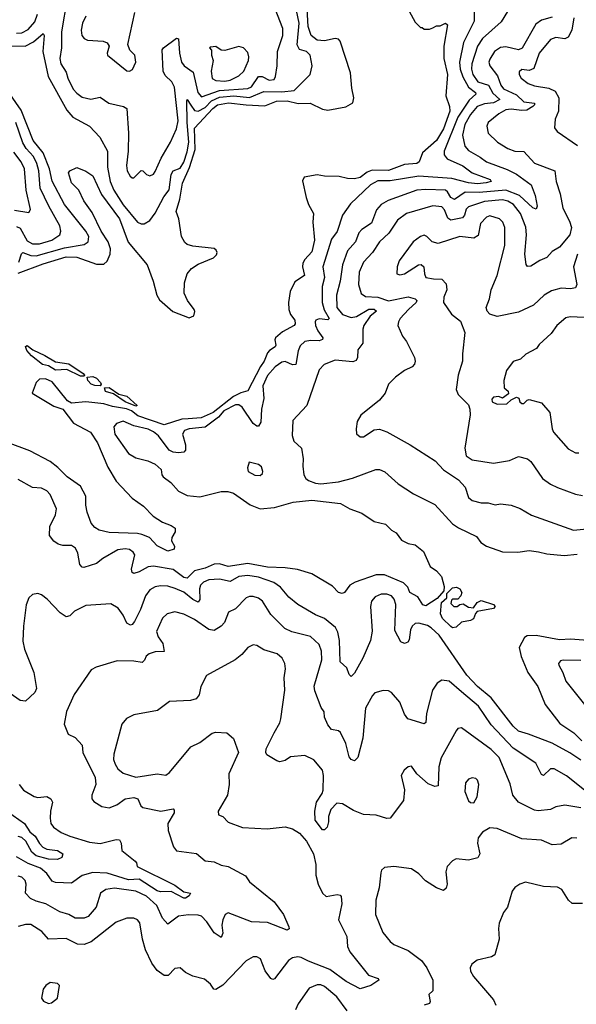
# Model space of a CAD drawing. Extents: x 1678431 to 1860718, y 384618 to 522882.
# Tile 322 of 473: x 1758773 to 1761900, y 501330 to 506864. Entities that reach past the tile are written whole.
import ezdxf

# ---------------------------------------------------------------- set-up
doc = ezdxf.new("R2010")
doc.units = 0

msp = doc.modelspace()

# ---------------------------------------------------------------- linework, layer by layer
at = {"layer": '0CON10XD'}
for points in [[(1759040.4, 506985), (1759008.1, 506795), (1759008.9, 506705), (1758998, 506645), (1759004.1, 506615), (1759035, 506568.6), (1759044.2, 506534.2), (1759074.1, 506474.1), (1759095, 506450), (1759125, 506429.2), (1759172.9, 506417.1), (1759225, 506427.5), (1759274.6, 506394.6), (1759356.7, 506375), (1759374.2, 506365), (1759384, 506225), (1759382.5, 506125), (1759373.2, 506045), (1759376.2, 506015), (1759393.3, 505983.3), (1759405, 505974.2), (1759415, 505975.7), (1759455, 506015.6), (1759465, 506014.4), (1759485, 505994.5), (1759505, 505985.6), (1759525, 505995.6), (1759535, 506010.6), (1759568.4, 506085), (1759620.4, 506175), (1759655, 506250.8), (1759664.3, 506295), (1759643.4, 506485), (1759627.5, 506515), (1759589.6, 506549.6), (1759578.9, 506575), (1759574.5, 506694.5)], [(1761565, 506994), (1761477.6, 506852.4), (1761372.5, 506757.5), (1761345.2, 506714.8), (1761313.3, 506615), (1761311.7, 506585), (1761318.8, 506555), (1761347.3, 506515), (1761406.2, 506496.2), (1761430.6, 506450.6), (1761471.1, 506415), (1761435, 506395.8), (1761385, 506390.7), (1761343.7, 506375), (1761305, 506330.5), (1761274.5, 506275), (1761260, 506215), (1761273, 506153), (1761295, 506129.2), (1761359.3, 506090.7), (1761395.6, 506065), (1761512.4, 506022.4), (1761565, 505995.3), (1761645.8, 505935.8), (1761669.2, 505875), (1761680.5, 505815), (1761675, 505798), (1761655, 505805.5), (1761581.6, 505875), (1761504, 505906), (1761355, 505892.2), (1761275, 505893.7), (1761215, 505852.8), (1761195, 505864.1), (1761176.7, 505896.7), (1761165, 505905.2), (1761055, 505910), (1761005, 505904.8), (1760843.3, 505846.7), (1760803.3, 505825), (1760777.1, 505795), (1760750.4, 505719.6), (1760695.6, 505685), (1760678.5, 505665), (1760659.6, 505615), (1760615.3, 505565), (1760585.8, 505485), (1760573.9, 505395), (1760552.5, 505315), (1760555.7, 505245.7), (1760587.1, 505207.1), (1760635, 505189.2), (1760665, 505195.5), (1760735, 505236.8), (1760765, 505236.7), (1760777.3, 505225), (1760743, 505197), (1760706.4, 505145), (1760700.8, 505125), (1760700.9, 505045), (1760672.2, 505007.8), (1760670.5, 504965), (1760662.7, 504947.3), (1760645, 504940.9), (1760545, 504950), (1760484.6, 504925.4), (1760455.6, 504895), (1760385.4, 504695), (1760308.3, 504611.7), (1760304.1, 504525.9), (1760313.8, 504495), (1760355.7, 504455), (1760366.4, 504396.4), (1760363.6, 504355), (1760369.5, 504305), (1760380, 504285), (1760395, 504273.2), (1760435, 504258.2), (1760464.6, 504255.4), (1760564.1, 504265.9), (1760642.4, 504287.6), (1760774.6, 504335.4), (1760795, 504336.2), (1760825, 504322.1), (1760900, 504255), (1760985, 504199.1), (1761105, 504138.2), (1761205, 504029.6), (1761237.6, 504007.6), (1761338.8, 503958.8), (1761364.4, 503925), (1761395, 503904.5), (1761485, 503873.1), (1761571.7, 503871.7), (1761635, 503879.6), (1761687.4, 503872.6), (1761735, 503861.8), (1761832.8, 503852.8), (1761905, 503859.6)], [(1760927.5, 506975), (1760995, 506850), (1761025, 506820), (1761035, 506820), (1761045, 506810), (1761075, 506810), (1761095, 506817.5), (1761115, 506830), (1761135, 506830), (1761165, 506843.8), (1761177.1, 506835), (1761155.4, 506714.6), (1761155.4, 506645), (1761176.9, 506555), (1761167.1, 506435), (1761187.5, 506375), (1761188.8, 506348.8), (1761155, 506250.8), (1761115.6, 506185), (1761035.3, 506115), (1761017.9, 506065), (1761004.2, 506055.8), (1760935, 506049.1), (1760845, 506015.9), (1760752.6, 506017.4), (1760725, 506006.8), (1760685, 505976.7), (1760655, 505968.4), (1760615, 505970.2), (1760567.9, 505982.1), (1760485, 505983.3), (1760445, 505992.5), (1760371.4, 505978.6), (1760361.7, 505958.3), (1760382.7, 505865), (1760395.3, 505825), (1760423.4, 505775), (1760420.3, 505725), (1760429.4, 505625), (1760415, 505558.5), (1760374.8, 505515.2), (1760364.2, 505495), (1760361.1, 505475), (1760372.5, 505425), (1760318.9, 505391.1), (1760293.2, 505336.8), (1760283.2, 505275), (1760284.4, 505234.4), (1760295, 505206.9), (1760318.7, 505175), (1760320.9, 505155), (1760314.6, 505145), (1760250.5, 505109.5), (1760209.7, 505075), (1760206.5, 505065), (1760213.1, 505035), (1760208.4, 505025), (1760176.7, 505005), (1760165, 504990.4), (1760146.5, 504945), (1760125.3, 504914.7), (1760055, 504777.1), (1760015, 504766.8), (1759974.3, 504745.7), (1759860.2, 504655), (1759792.1, 504625), (1759720.5, 504619.5), (1759685, 504619.3), (1759585, 504586.8), (1759436.9, 504636.9), (1759401, 504665), (1759372.6, 504677.4), (1759295, 504689.3), (1759245, 504704.6), (1759145, 504715.9), (1759065, 504707.5), (1759040.9, 504720.9), (1758955, 504828.4), (1758918.8, 504845), (1758885, 504844), (1758866.2, 504825), (1758844, 504764), (1758965, 504690.6), (1759015, 504674.3), (1759075, 504596.7), (1759171.2, 504545), (1759209.5, 504485), (1759269.3, 504349.3), (1759315, 504270.6), (1759405, 504174.4), (1759469.3, 504129.3), (1759522.5, 504072.5), (1759575, 504039.2), (1759625, 504020.8), (1759646.7, 504005), (1759647.5, 503985), (1759627, 503953), (1759626.7, 503935), (1759642.5, 503905), (1759641.7, 503888.3), (1759605, 503875.8), (1759545, 503906.5), (1759502.6, 503952.6), (1759459.7, 503969.7), (1759435, 503975.9), (1759275, 503981.2), (1759220, 503995), (1759195, 504009.4), (1759175, 504033.8), (1759152.7, 504095), (1759144.7, 504135), (1759144.6, 504185), (1759115, 504241.5), (1759039.2, 504295), (1758987.3, 504347.3), (1758945, 504380), (1758831, 504441), (1758705, 504487.6)], [(1758665, 506715.9), (1758804.5, 506715.5), (1758851.3, 506738.7), (1758905.8, 506785.8), (1758910, 506775), (1758902.4, 506685), (1758932.7, 506545), (1759038.4, 506355), (1759071.2, 506315), (1759164.5, 506265), (1759224, 506204), (1759266.2, 506125), (1759266.2, 506035), (1759281, 505955), (1759302.6, 505905), (1759355, 505823.2), (1759435, 505725.7), (1759455, 505716.9), (1759473.2, 505716.8), (1759505, 505734.2), (1759535, 505777.1), (1759582.5, 505867.5), (1759613, 505907), (1759625, 505994), (1759634.7, 506015), (1759675, 506029.8), (1759695, 506062.2), (1759715, 506121.8), (1759724.1, 506175), (1759714.3, 506285), (1759712.8, 506407.2), (1759715, 506415.8), (1759733.9, 506383.9), (1759755, 506353.8), (1759775, 506348.8), (1759815, 506371), (1759851.6, 506408.4), (1759895, 506428.2), (1759976, 506436), (1760065, 506426.6), (1760145, 506459.3), (1760245, 506458.7), (1760314.5, 506465.5), (1760404.3, 506555), (1760416.5, 506605), (1760405.8, 506665), (1760385, 506685.6), (1760345, 506696.7), (1760331.7, 506721.8), (1760343.3, 506845), (1760328.8, 506915)], [(1758755, 506787.2), (1758785, 506790.5), (1758821.6, 506808.4), (1758857.4, 506852.6), (1758874.1, 506895)], [(1758765, 505439.5), (1758905, 505492.1), (1759035, 505530.8), (1759095, 505528.9), (1759205, 505489.3), (1759245, 505490.3), (1759265, 505506.2), (1759282.2, 505545), (1759283.8, 505575), (1759270.2, 505615), (1759231.1, 505675), (1759180.7, 505780.7), (1759133.2, 505845), (1759104.8, 505904.8), (1759065, 505946), (1759047, 506003), (1759055, 506013.3), (1759095, 506032.5), (1759145, 506012), (1759185, 505985.6), (1759231.9, 505881.9), (1759333.5, 505745), (1759383.2, 505613.2), (1759488.9, 505485), (1759523.1, 505395), (1759544.5, 505314.5), (1759558.7, 505288.7), (1759634.3, 505224.3), (1759725, 505188.8), (1759750.8, 505199.2), (1759757.3, 505222.7), (1759754.2, 505235), (1759716, 505286), (1759696.9, 505326.9), (1759698.9, 505385), (1759714.5, 505434.5), (1759738.4, 505465), (1759775, 505490.4), (1759861.6, 505525), (1759878.8, 505541.2), (1759883.2, 505555), (1759877.9, 505567.9), (1759865, 505577), (1759745, 505591.6), (1759715, 505600.6), (1759701.4, 505611.4), (1759681.3, 505645), (1759666.5, 505745), (1759652.2, 505785), (1759672.1, 505855), (1759687.2, 505945), (1759727.9, 506032.1), (1759759.2, 506135), (1759756, 506254), (1759857.6, 506365), (1759885, 506385.6), (1759947, 506397), (1760044.9, 506385.1), (1760150.2, 506379.8), (1760215, 506406.2), (1760275, 506407.9), (1760337.2, 506392.8), (1760405, 506393.7), (1760475, 506361.6), (1760505, 506354.8), (1760605.2, 506374.8), (1760645, 506395.6), (1760651, 506425), (1760639.3, 506479.3), (1760631.9, 506565), (1760572.7, 506742.7), (1760563.4, 506753.4), (1760545, 506758.8), (1760485, 506744.3), (1760445, 506748.5), (1760410.8, 506775), (1760393.1, 506825), (1760388.9, 506925)], [(1759145, 506882.9), (1759126.9, 506845), (1759119.2, 506805), (1759122.9, 506775), (1759135, 506758.1), (1759155, 506748.1), (1759242.9, 506742.9), (1759264.3, 506734.3), (1759275.8, 506715), (1759264, 506675), (1759266.7, 506665), (1759375, 506576), (1759390, 506575), (1759407, 506583), (1759426, 506625), (1759419.2, 506665), (1759391.9, 506691.9), (1759380.8, 506725), (1759420.8, 506905)], [(1761325.8, 506914.2), (1761326, 506855), (1761266.1, 506735), (1761244.5, 506625), (1761248.2, 506585), (1761262.6, 506542.6), (1761295.1, 506485.1), (1761333.5, 506455), (1761335.5, 506445), (1761298.5, 506411.5), (1761234.1, 506315), (1761157.5, 506125), (1761158.2, 506105), (1761175, 506081.4), (1761262, 506042), (1761315, 506003), (1761416.9, 505965), (1761422, 505955), (1761393.5, 505946.5), (1761345, 505941.4), (1761293.9, 505946.1), (1761201.8, 505971.8), (1761015.2, 505984.8), (1760855, 505957.9), (1760785, 505957.4), (1760744.8, 505935.2), (1760630.9, 505829.1), (1760587.3, 505765), (1760556.3, 505673.7), (1760525, 505629.4), (1760475.9, 505475), (1760485.7, 505415), (1760472.7, 505365), (1760472.3, 505275), (1760482.9, 505232.9), (1760510.9, 505185), (1760504, 505176), (1760455, 505182.4), (1760436.9, 505175), (1760432.3, 505165), (1760435.5, 505144.5), (1760447.8, 505115), (1760475.4, 505075), (1760474.5, 505065.5), (1760455, 505059.3), (1760409.2, 505060.9), (1760374.8, 505055.2), (1760349.1, 505030.9), (1760336.8, 505003.2), (1760324.7, 504925.3), (1760305, 504923.7), (1760265, 504941.8), (1760245, 504939.1), (1760207.7, 504912.3), (1760165, 504863.2), (1760138.5, 504805), (1760143.9, 504735), (1760131.6, 504675), (1760127.6, 504602.4), (1760115, 504579.4), (1760105, 504578.5), (1760085, 504593.8), (1760022.5, 504685), (1760005, 504698.1), (1759985, 504698.4), (1759920, 504665), (1759890.1, 504629.9), (1759815, 504572.8), (1759725, 504564.1), (1759699.4, 504555), (1759687.7, 504535), (1759705.3, 504475), (1759705.4, 504444.6), (1759695, 504432.2), (1759665, 504430), (1759635, 504432.5), (1759613.5, 504443.5), (1759552.4, 504525), (1759525, 504547.1), (1759495, 504562.2), (1759415, 504581.1)], [(1759574.5, 506694.5), (1759580.6, 506705), (1759655, 506759.2), (1759665, 506756.2), (1759671, 506675), (1759682.2, 506625), (1759697.8, 506605), (1759748.6, 506568.6), (1759773.7, 506455), (1759795, 506430.6), (1759895, 506466.3), (1760055, 506476.6), (1760075, 506487.2), (1760115.2, 506544.8), (1760135, 506544.7), (1760175, 506523.2), (1760203.2, 506526.8), (1760211.2, 506545), (1760219.2, 506605), (1760222.4, 506685), (1760252.2, 506775), (1760251.4, 506815), (1760208.5, 506925)], [(1761765, 506877.1), (1761705, 506861.9), (1761672.2, 506837.8), (1761595.8, 506704.2), (1761575, 506693.9), (1761505, 506711.2), (1761475, 506707.2), (1761440, 506685), (1761415, 506642.5), (1761409.2, 506625), (1761413.5, 506605), (1761457.7, 506547.7), (1761476.7, 506495), (1761490.8, 506475), (1761565, 506442.2), (1761605, 506402.9), (1761664.4, 506394.4), (1761665.5, 506385), (1761656.6, 506375), (1761621.4, 506355), (1761595, 506353), (1761535, 506361.6), (1761505, 506357), (1761464.5, 506335.5), (1761405.7, 506285), (1761397.1, 506265), (1761405.6, 506225), (1761456.9, 506175), (1761515, 506140.4), (1761555, 506124.6), (1761605, 506123.8), (1761665, 506057.1), (1761780, 506015), (1761786.2, 505955), (1761809.1, 505885), (1761824.5, 505805), (1761861.7, 505731.7), (1761873.3, 505695), (1761863.3, 505655), (1761805, 505584.6), (1761765, 505561.1), (1761733.7, 505526.3), (1761695, 505510.6), (1761645, 505478.1), (1761625.7, 505475.7), (1761618.5, 505488.5), (1761610.3, 505545), (1761621, 505655), (1761617.5, 505697.5), (1761586.6, 505775), (1761546.5, 505825), (1761515, 505844.4), (1761485, 505851.2), (1761385, 505841.9), (1761295, 505811.8), (1761282.1, 505797.9), (1761272.8, 505765), (1761260.1, 505749.9), (1761195, 505737.8), (1761177.7, 505747.7), (1761159.5, 505795), (1761145, 505811.8), (1761095, 505818.2), (1760945.7, 505774.3), (1760895, 505737.1), (1760847, 505663), (1760793.8, 505615), (1760756.1, 505555), (1760705, 505500.6), (1760681.2, 505445), (1760677.5, 505375), (1760691.2, 505325), (1760715, 505308.2), (1760785, 505303.6), (1760845, 505284.3), (1760955, 505305.2), (1760994.3, 505295), (1761003.5, 505285), (1761001.2, 505275), (1760958.2, 505235), (1760911.5, 505185), (1760900.5, 505165), (1760898.1, 505145), (1760924.2, 505085), (1760945.8, 505055), (1760990.5, 504965), (1760995.5, 504945), (1760991.7, 504928.3), (1760977.2, 504912.8), (1760935, 504891.9), (1760884, 504855), (1760844.2, 504815), (1760825.7, 504765), (1760794.2, 504725), (1760689.7, 504640.3), (1760670, 504605), (1760662.9, 504565), (1760666, 504536), (1760685, 504518.8), (1760705, 504519.2), (1760765, 504558.9), (1760795, 504562.5), (1760835, 504548), (1760966.5, 504475), (1761106.9, 504385), (1761155, 504332.9), (1761238.3, 504278.3), (1761275.3, 504235.3), (1761295, 504178.8), (1761315, 504161.4), (1761365, 504148.9), (1761405, 504147.8), (1761445, 504136.9), (1761475, 504141.9), (1761535, 504134.3), (1761585, 504116.9), (1761648, 504078), (1761885, 503994.6), (1762055, 504011.2)], [(1761887.1, 506875), (1761874.4, 506805), (1761854.8, 506765.2), (1761835, 506756.2), (1761785, 506764.1), (1761755, 506751.8), (1761690.6, 506675), (1761661.2, 506588.8), (1761635, 506577.3), (1761595, 506583.3), (1761578.8, 506571.2), (1761580, 506555), (1761591.1, 506535), (1761629.2, 506505), (1761665, 506492.3), (1761745, 506479.4), (1761781.3, 506461.3), (1761801.2, 506425), (1761800.7, 506349.3), (1761780.8, 506305), (1761776.7, 506255), (1761793.3, 506235), (1761906.9, 506156.9)], [(1759925, 506518.2), (1759955, 506523.2), (1760005, 506548.2), (1760031.5, 506575), (1760058.1, 506635), (1760060.8, 506655), (1760055, 506680), (1760030, 506705), (1760005, 506713.8), (1759925, 506691.2), (1759905, 506692.5), (1759875, 506712.5), (1759845, 506710), (1759840, 506705), (1759851.7, 506691.7), (1759851.2, 506665), (1759860.8, 506635), (1759848.2, 506575), (1759854, 506534), (1759875, 506521.8), (1759925, 506518.2)], [(1758768.5, 505501.5), (1758782.6, 505547.4), (1758790, 505555), (1758835, 505537.9), (1758865, 505537), (1759025, 505581.2), (1759135, 505599.4), (1759158.8, 505615), (1759160.8, 505645), (1759145.7, 505675), (1759025.8, 505825), (1758955.8, 505955.8), (1758940.8, 506025), (1758904.8, 506115), (1758848.8, 506185), (1758780.6, 506355), (1758705, 506466.4)], [(1758755, 505700.7), (1758775, 505692.6), (1758815, 505620), (1758845, 505603.3), (1758885, 505603.7), (1758954.4, 505625), (1758997.9, 505655), (1759004.6, 505675.4), (1758998.9, 505705), (1758936.6, 505815), (1758887.5, 505917.5), (1758881, 506015), (1758869.8, 506055), (1758850.2, 506095), (1758809.8, 506139.8), (1758791.6, 506171.6), (1758750.7, 506285)], [(1758745, 505793.7), (1758825, 505780), (1758833.3, 505796.7), (1758810.2, 505905), (1758799.7, 506025), (1758781.2, 506065), (1758739.5, 506119.5)], [(1761907.1, 505545), (1761885.3, 505475), (1761903.8, 505375), (1761895, 505356.7), (1761868.4, 505351.6), (1761815, 505354), (1761759.9, 505340.1), (1761719.4, 505315), (1761660.2, 505259.8), (1761575, 505220.6), (1761455, 505196), (1761415, 505208.8), (1761400, 505225), (1761393.2, 505246.8), (1761411.9, 505295), (1761422.2, 505345), (1761455.5, 505425), (1761499.5, 505595), (1761499.5, 505695), (1761487.8, 505725), (1761468, 505745), (1761415, 505761.8), (1761395, 505753.1), (1761362.7, 505717.3), (1761349.6, 505650.4), (1761325, 505635.3), (1761245, 505644.6), (1761125, 505606.4), (1761091.2, 505615), (1761061.2, 505645), (1761045, 505651.9), (1761025, 505645.5), (1760982.9, 505615), (1760905, 505508.8), (1760894.5, 505475), (1760892, 505435), (1760909.2, 505429.2), (1760935, 505435.6), (1761014.2, 505485), (1761028.2, 505488.2), (1761044.4, 505475), (1761046.9, 505435), (1761055, 505413.8), (1761097.5, 505407.5), (1761145, 505404.4), (1761168.3, 505378.3), (1761171.9, 505345), (1761155.5, 505304.5), (1761154.3, 505275), (1761198.6, 505208.6), (1761248.8, 505168.8), (1761274.2, 505105), (1761260, 504985), (1761261.4, 504945), (1761235.6, 504865), (1761224.3, 504785), (1761236.6, 504756.6), (1761295, 504698.6), (1761302.2, 504675), (1761303.1, 504643.1), (1761274.5, 504455), (1761281.6, 504411.6), (1761315, 504389.8), (1761435, 504370.3), (1761525, 504385.4), (1761575, 504409.1), (1761625.4, 504395.4), (1761645, 504380.8), (1761710, 504285), (1761755, 504252.2), (1761795, 504234.5), (1761895, 504197.8), (1761935, 504190)], [(1761985, 505188.9), (1761865, 505194.4), (1761841.7, 505188.3), (1761790, 505145), (1761759.4, 505100.6), (1761691.3, 505038.7), (1761676.2, 505015), (1761617, 504983), (1761587.5, 504955), (1761545, 504943.3), (1761507.3, 504892.7), (1761492.5, 504835), (1761494, 504795), (1761518, 504775), (1761519.2, 504760.8), (1761485, 504736.7), (1761465, 504745.7), (1761435, 504741.2), (1761425, 504730), (1761428, 504715), (1761455, 504701.9), (1761510, 504705), (1761535, 504727.5), (1761565, 504742.5), (1761576.4, 504736.4), (1761582.5, 504715), (1761595, 504706.7), (1761605, 504706.7), (1761624, 504726), (1761635, 504728.8), (1761705, 504711.1), (1761750.5, 504655), (1761763.9, 504565), (1761772.7, 504545), (1761855, 504450.8), (1761895, 504428.6), (1761915, 504430)], [(1759135, 504860), (1759115, 504860.8), (1759038.2, 504898.2), (1758975, 504894.7), (1758935, 504917.5), (1758901.5, 504925), (1758840.3, 504975), (1758813.9, 505005), (1758805, 505026.7), (1758815, 505031.8), (1758847.9, 505007.9), (1758915, 504977.2), (1758975, 504940.4), (1759049.7, 504929.7), (1759128.9, 504875), (1759137.8, 504865), (1759135, 504860)], [(1759225, 504805.7), (1759195, 504807.1), (1759175, 504815.4), (1759155.3, 504835), (1759152.5, 504855), (1759185, 504857.6), (1759205, 504849.7), (1759227.3, 504825), (1759230.9, 504815), (1759225, 504805.7)], [(1759425, 504692.4), (1759366.5, 504715), (1759300.9, 504760.9), (1759255, 504773.8), (1759249.2, 504795), (1759275.6, 504795.6), (1759329.4, 504759.4), (1759375, 504746.8), (1759434, 504695), (1759425, 504692.4)], [(1759415, 504581.1), (1759355, 504607.8), (1759316.7, 504595), (1759302, 504575), (1759308.6, 504535), (1759384.4, 504425), (1759425, 504400.4), (1759493.3, 504385), (1759533.8, 504365), (1759568.8, 504335), (1759572, 504305), (1759578.8, 504295), (1759622.1, 504262.1), (1759665, 504214.5), (1759715, 504190), (1759785, 504182.5), (1759905, 504211.3), (1759941.7, 504211.7), (1759975, 504202.5), (1760067.7, 504137.7), (1760125, 504113.6), (1760205, 504121.6), (1760308.9, 504151.1), (1760415, 504162.5), (1760575, 504143.6), (1760628.5, 504115), (1760695, 504090.8), (1760765, 504044.1), (1760828.4, 504028.4), (1760862, 503995), (1760888.7, 503978.7), (1760918.3, 503938.3), (1760955, 503919.6), (1760995, 503911.4), (1761041.9, 503875), (1761079.5, 503789.5), (1761115.6, 503765.6), (1761142, 503735), (1761157.7, 503677.7), (1761156.2, 503653.8), (1761119.4, 503610.6), (1761055, 503568.5), (1761037.5, 503575), (1761009.1, 503619.1), (1760965.7, 503645), (1760954, 503674), (1760929.2, 503699.2), (1760823.2, 503743.2), (1760775, 503742.9), (1760658.4, 503701.6), (1760628.1, 503685), (1760597.1, 503645), (1760585, 503638.9), (1760563.6, 503643.6), (1760529.9, 503679.9), (1760415, 503748.9), (1760333.3, 503773.3), (1760265, 503783.2), (1760165, 503787.1), (1760055, 503806.7), (1759945, 503791), (1759894.8, 503804.8), (1759865, 503803.4), (1759815, 503781.2), (1759755, 503766.9), (1759715, 503724.4), (1759695, 503729.3), (1759635, 503772.6), (1759525, 503791.8), (1759495, 503788.2), (1759445, 503760.8), (1759415, 503751.5), (1759405, 503757.5), (1759402.1, 503775), (1759419.6, 503855), (1759411.5, 503871.5), (1759389.2, 503885), (1759365, 503889.7), (1759325, 503884), (1759241.1, 503835), (1759205, 503807.1), (1759134.4, 503784.4), (1759125, 503785.7), (1759111.8, 503801.8), (1759100.5, 503865), (1759087.5, 503892.5), (1759065, 503907.5), (1759015, 503907.5), (1758988.8, 503915), (1758965, 503932.5), (1758940, 503965), (1758942.5, 504015), (1758975, 504080), (1758979.5, 504115), (1758944.5, 504194.5), (1758926.4, 504216.4), (1758895, 504231.4), (1758845, 504234.4), (1758765, 504279.4)], [(1760125, 504301.4), (1760137.5, 504312.5), (1760140, 504325), (1760131.3, 504351.3), (1760115, 504362.9), (1760062.5, 504377.5), (1760053.8, 504345), (1760056.7, 504325), (1760095, 504302.9), (1760125, 504301.4)], [(1761925, 502701.4), (1761863.8, 502743.8), (1761765, 502797.5), (1761631.5, 502848.5), (1761576, 502865), (1761545, 502892.2), (1761422.1, 503052.1), (1761345, 503116.6), (1761285, 503179.6), (1761129.2, 503405), (1761085, 503446), (1761065, 503458), (1761015, 503472.1), (1760995, 503470.4), (1760977.9, 503455), (1760968.2, 503435), (1760961.3, 503378.7), (1760954.3, 503365.7), (1760935, 503356.8), (1760915, 503366.6), (1760881.2, 503431.2), (1760885.9, 503575.9), (1760877.4, 503607.4), (1760862.5, 503625), (1760835, 503634.5), (1760803.3, 503635), (1760769.4, 503620.6), (1760749.5, 503595), (1760743.5, 503565), (1760753.9, 503426.1), (1760744.7, 503375.3), (1760700.9, 503275), (1760655, 503190.8), (1760635, 503172.5), (1760625, 503183.3), (1760610.7, 503220.7), (1760574, 503254), (1760570.3, 503375), (1760560.8, 503420.8), (1760547.2, 503447.2), (1760485, 503498.9), (1760435, 503518.5), (1760336.4, 503576.4), (1760285, 503617.5), (1760238.2, 503675), (1760200.5, 503700.5), (1760115, 503731.2), (1760055, 503739.6), (1760005, 503734.8), (1759955, 503706.6), (1759895, 503718.8), (1759835, 503714.7), (1759805, 503702.1), (1759788.9, 503685), (1759783.3, 503665), (1759785.2, 503604.8), (1759775, 503590.7), (1759745, 503604.4), (1759695, 503645.6), (1759647.2, 503667.2), (1759605, 503679.1), (1759565, 503681.8), (1759533.8, 503676.2), (1759505, 503659.1), (1759479.3, 503625), (1759451.9, 503548.1), (1759418.3, 503481.7), (1759405.9, 503464.1), (1759395, 503460.8), (1759375, 503471.9), (1759355, 503516.9), (1759326.7, 503556.7), (1759285, 503580), (1759145, 503571.9), (1759080.4, 503539.6), (1759055, 503512.2), (1759035, 503508.2), (1758999.8, 503529.8), (1758926.9, 503606.9), (1758895, 503631.2), (1758875, 503638.8), (1758845, 503633.8), (1758825, 503613.8), (1758809.4, 503575), (1758794.6, 503455), (1758791.5, 503371.5), (1758800.7, 503325), (1758852.3, 503195), (1758867.1, 503105), (1758858.8, 503081.2), (1758806.1, 503033.9), (1758776.5, 503036.5), (1758635, 503134.6)], [(1761205, 503446.2), (1761195, 503453.8), (1761148.9, 503498.9), (1761136.9, 503525), (1761142.6, 503587.4), (1761173.3, 503615), (1761172, 503638), (1761205, 503670), (1761227.5, 503675), (1761246.7, 503665), (1761256.7, 503645), (1761251.2, 503625), (1761235, 503606.7), (1761205, 503606), (1761199.3, 503600.7), (1761195, 503582.5), (1761212.5, 503565), (1761230, 503565), (1761245, 503577.5), (1761265, 503580), (1761295, 503562.5), (1761321.7, 503558.3), (1761342.4, 503587.6), (1761365, 503599.2), (1761435, 503577.1), (1761444, 503565), (1761435, 503554.2), (1761343, 503537), (1761333, 503527), (1761323, 503497), (1761305, 503487.5), (1761255, 503477.5), (1761225, 503450), (1761205, 503446.2)], [(1761955, 502526), (1761845, 502613.1), (1761775, 502652.7), (1761755, 502653.6), (1761715, 502615.8), (1761705, 502620.8), (1761672.3, 502685), (1761545, 502768.6), (1761421.1, 502901.1), (1761350.7, 503005), (1761254.6, 503085), (1761185, 503146.1), (1761145, 503150.8), (1761117.8, 503135), (1761092.2, 503095), (1761057.7, 502965), (1761055.6, 502914.4), (1761045, 502906), (1760954.4, 502935), (1760935, 502960), (1760908.1, 503028.1), (1760862.8, 503082.8), (1760845, 503090.9), (1760815, 503092.9), (1760769.1, 503080.9), (1760754.6, 503065.4), (1760715.2, 502994.8), (1760701.3, 502825), (1760673.5, 502716.5), (1760655, 502698), (1760636.2, 502705), (1760625, 502721.2), (1760605.4, 502795), (1760575, 502858), (1760565, 502867.5), (1760524.5, 502874.5), (1760505, 502900), (1760485, 502943.3), (1760483, 502973), (1760466.9, 502996.9), (1760431.3, 503091.3), (1760427.7, 503117.7), (1760470.4, 503265), (1760469.3, 503315), (1760455, 503351.9), (1760407.1, 503397.1), (1760302.9, 503422.9), (1760262, 503442), (1760185, 503521.1), (1760136.9, 503595), (1760115, 503612.5), (1760085, 503622.1), (1760065, 503621.8), (1760045, 503613.3), (1759985, 503553.1), (1759945.8, 503534.2), (1759923.3, 503475), (1759905, 503454.5), (1759865, 503430), (1759835, 503436.1), (1759755, 503493.1), (1759695, 503522.5), (1759645, 503535.5), (1759602, 503525), (1759575, 503500.8), (1759542.3, 503425), (1759551.1, 503395), (1759576.7, 503356.7), (1759585, 503312.5), (1759535, 503310), (1759500.9, 503299.1), (1759484.4, 503285.6), (1759475, 503263.3), (1759460.7, 503250.7), (1759415, 503258), (1759320.5, 503259.5), (1759202.5, 503225), (1759175, 503210), (1759078.8, 503071.2), (1759035.8, 502975), (1759023.9, 502903.9), (1759045, 502847.5), (1759085, 502830), (1759125, 502786.2), (1759128.6, 502745), (1759196.5, 502605), (1759201.4, 502565), (1759178, 502505), (1759178.8, 502485), (1759190.3, 502470.3), (1759235, 502441.2), (1759275, 502434), (1759319.8, 502450.2), (1759366.2, 502483.8), (1759415, 502492.6), (1759437.7, 502485), (1759453.6, 502445), (1759465.8, 502435.8), (1759565.3, 502414.7), (1759635, 502428.8), (1759641.7, 502421.7), (1759640.6, 502405), (1759605.6, 502345), (1759606.9, 502306.9), (1759638.1, 502215), (1759655, 502192.5), (1759766.9, 502176.9), (1759815, 502136.9), (1759865, 502130), (1759905, 502111.8), (1759943.8, 502103.8), (1760041.1, 502051.1), (1760065, 502018), (1760202, 501905), (1760255.6, 501835), (1760285.4, 501765), (1760286.8, 501753.2), (1760275, 501746.7), (1760165, 501790), (1760075, 501792.4), (1759945, 501844.5), (1759926.7, 501835), (1759915, 501803.8), (1759909.4, 501775), (1759915, 501730), (1759905, 501704.2), (1759865, 501731.5), (1759825, 501793.2), (1759795, 501824.6), (1759775, 501830.8), (1759722.4, 501832.4)], [(1761965, 503374.4), (1761868.3, 503381.7), (1761805, 503378.4), (1761675, 503401.8), (1761625, 503400.3), (1761609.3, 503390.7), (1761580, 503335), (1761591.3, 503285), (1761627, 503195), (1761683.3, 503115), (1761725.4, 503015), (1761808, 502908), (1761885.8, 502855.8), (1761930.6, 502810.6)], [(1760202.2, 502855), (1760235, 502912), (1760241.1, 502935), (1760263.3, 503095), (1760258.1, 503165), (1760265.6, 503215), (1760262.2, 503245), (1760247.5, 503275), (1760219.2, 503299.3), (1760145, 503321.8), (1760105, 503345.6), (1760085, 503349.5), (1760055.7, 503335), (1760021.4, 503295), (1759984.6, 503265.4), (1759822.4, 503177.6), (1759790, 503115), (1759780.8, 503069.2), (1759764.1, 503045.9), (1759732.3, 503037.7), (1759615, 503031.4), (1759548.3, 502981.7), (1759415, 502956.7), (1759373.3, 502936.7), (1759347.5, 502905), (1759301.5, 502735), (1759300.4, 502705), (1759309.5, 502679.5), (1759325, 502653.1), (1759355, 502628.9), (1759425, 502606.2), (1759545, 502625.6), (1759595, 502618), (1759615, 502632), (1759735, 502776.5), (1759785, 502800.6), (1759855, 502854.3), (1759875, 502858.6), (1759936.7, 502855), (1759974.4, 502824.4), (1760002, 502745), (1759948, 502625), (1759950, 502565), (1759940, 502505), (1759888.6, 502415), (1759890, 502395), (1759915, 502386), (1759945, 502354), (1760025, 502322.5), (1760164.4, 502315.6), (1760265, 502326.5), (1760305, 502315.6), (1760345, 502291.2), (1760385, 502246.2), (1760424.2, 502175), (1760437.5, 502115), (1760437.8, 502055), (1760450.9, 502005), (1760474.1, 501954.1), (1760495, 501936.4), (1760556.7, 501946.7), (1760572.9, 501942.9), (1760579.2, 501935), (1760582.9, 501895), (1760564.5, 501805), (1760611.3, 501711.3), (1760615.6, 501655), (1760627.5, 501625), (1760732.9, 501492.9), (1760786.7, 501475), (1760790, 501465), (1760745.4, 501434.6), (1760685, 501416.2), (1760608, 501458), (1760515.4, 501525), (1760395, 501571.2), (1760355, 501592.7), (1760335, 501596.3), (1760305, 501591.1), (1760283.9, 501576.1), (1760205, 501472.5), (1760195, 501469.2), (1760185, 501474), (1760152.5, 501517.5), (1760125.8, 501585), (1760105, 501597.1), (1760085, 501597.1), (1760046.2, 501573.8), (1759915, 501436.4), (1759875, 501412.2), (1759864.6, 501414.6), (1759845, 501442.9), (1759810.9, 501470.9), (1759745, 501487.5), (1759705, 501508.8), (1759675, 501533.8), (1759645, 501530.6), (1759608.2, 501491.8), (1759585, 501490.8), (1759545, 501519.4), (1759515, 501560), (1759480.9, 501635), (1759462.7, 501695), (1759448, 501788), (1759435, 501804.3), (1759415, 501813.3), (1759375, 501813.1), (1759315, 501791.9), (1759175, 501681.2), (1759135, 501665.4), (1759097.6, 501667.6), (1759035, 501699.6), (1758935.5, 501695.5), (1758898, 501738), (1758835, 501777.8), (1758805, 501778.1), (1758765, 501766.9)], [(1761925, 503261.4), (1761826, 503264), (1761810.8, 503259.2), (1761800, 503245), (1761801.2, 503235), (1761824.3, 503195), (1761841.9, 503145), (1761946.5, 503015)], [(1761925, 502433.8), (1761835, 502449.5), (1761785, 502439.5), (1761754.6, 502425.4), (1761685, 502416.2), (1761665, 502420), (1761575.7, 502465), (1761543.6, 502505), (1761528.8, 502568.8), (1761467.7, 502717.7), (1761422, 502762), (1761255, 502883.3), (1761235, 502880), (1761225, 502866.7), (1761141.9, 502715), (1761127.9, 502665), (1761123.3, 502556.7), (1761105, 502554.5), (1761068.8, 502568.8), (1761005, 502624.3), (1760975, 502668.8), (1760955, 502663.8), (1760933.3, 502645), (1760916.7, 502615), (1760935.6, 502535), (1760929.5, 502475), (1760853.6, 502376.4), (1760835, 502374), (1760775, 502393.3), (1760705, 502395.7), (1760648.7, 502418.7), (1760586.6, 502456.6), (1760555, 502460), (1760522, 502425), (1760508.8, 502385), (1760508.8, 502355), (1760500, 502325), (1760485, 502310), (1760475, 502310), (1760433.8, 502365), (1760430.8, 502415), (1760440, 502465), (1760472.5, 502515), (1760477.5, 502532.5), (1760480, 502615), (1760474.4, 502645), (1760425, 502702.9), (1760375, 502728.5), (1760295, 502720.9), (1760265, 502699.5), (1760235, 502692.9), (1760217.5, 502697.5), (1760162.5, 502732.5), (1760155.8, 502745), (1760158.6, 502765), (1760202.2, 502855)], [(1758770, 502565), (1758795, 502532.9), (1758855, 502497.5), (1758875, 502492.7), (1758925, 502496.7), (1758948.1, 502485), (1758957.1, 502465), (1758945.4, 502415.4), (1758945.3, 502375.3), (1758948.7, 502345), (1758962.5, 502325), (1759006.2, 502295), (1759055, 502274.1), (1759165, 502241), (1759225, 502233.1), (1759315, 502255.4), (1759333.5, 502253.5), (1759342.7, 502235), (1759346.4, 502195), (1759421.2, 502135), (1759430, 502125), (1759433.8, 502105), (1759645, 501999.4), (1759695, 501961.4), (1759732.5, 501955), (1759725, 501938.8), (1759705, 501925.8), (1759695, 501926.7), (1759625, 501962.7), (1759565, 501962.2), (1759545, 501967.7), (1759445, 502033.2), (1759385, 502029.1), (1759265, 502067), (1759185, 502069.8), (1759125, 502052.7)], [(1761325, 502461.2), (1761344.1, 502495.9), (1761352.5, 502565), (1761345, 502588.8), (1761335, 502598), (1761315, 502602.5), (1761294.5, 502595.5), (1761277.5, 502575), (1761273.3, 502525), (1761295, 502473.3), (1761305, 502463.3), (1761325, 502461.2)], [(1758672.5, 502435), (1758800, 502345), (1758829.5, 502299.5), (1758860, 502275), (1758883.7, 502233.7), (1758903.5, 502213.5), (1758925, 502200.9), (1758985, 502194.6), (1759015.8, 502175), (1759010, 502155), (1758985, 502144.1), (1758935, 502144.8), (1758865, 502164.8), (1758840.7, 502185), (1758807.3, 502247.3), (1758785, 502267.8), (1758765, 502272.1)], [(1761903.4, 502263.4), (1761875, 502265.7), (1761815, 502229.4), (1761765, 502226.7), (1761705, 502252.1), (1761595, 502259.1), (1761455, 502316.9), (1761415, 502321.2), (1761372.6, 502297.4), (1761349.4, 502265), (1761344.5, 502234.5), (1761358.1, 502175), (1761347.7, 502152.3), (1761295, 502140), (1761225, 502148), (1761205, 502136.2), (1761175, 502103.3), (1761167.5, 502075), (1761174, 502005), (1761168.3, 501981.7), (1761155, 501968.8), (1761115, 501984.3), (1761053.5, 502023.5), (1761015, 502062.9), (1760975, 502091.2), (1760875, 502104), (1760822.3, 502097.7), (1760806.2, 502083.8), (1760801.4, 502068.6), (1760791.9, 501985), (1760774.3, 501915), (1760772.9, 501835), (1760813.6, 501733.6), (1760855, 501682.5), (1760875.5, 501665.5), (1760955, 501632.2), (1761031.1, 501575), (1761061.1, 501535), (1761094.2, 501465), (1761094.1, 501405.9), (1761072.5, 501385), (1761079.4, 501345), (1761076, 501335), (1761044.6, 501325.4)], [(1759125, 502052.7), (1759065, 502010.4), (1758973.5, 502013.5), (1758955, 502022.5), (1758925.9, 502065), (1758890.4, 502095), (1758821.6, 502121.6), (1758755, 502158.8)], [(1759722.4, 501832.4), (1759665, 501824.7), (1759605, 501780), (1759575, 501814), (1759544.1, 501885), (1759485, 501937.8), (1759425, 501964.8), (1759305, 501982.8), (1759258, 501975), (1759227.8, 501955), (1759202.1, 501875), (1759157.7, 501822.3), (1759135, 501813.3), (1759085, 501814.5), (1759050, 501835), (1758999.3, 501849.3), (1758920, 501895), (1758865, 501909.3), (1758834.4, 501924.4), (1758806.5, 501955), (1758809.1, 502005), (1758804.4, 502025), (1758785, 502044.4), (1758765, 502050.5)], [(1761934.5, 501895.5), (1761876.8, 501896.8), (1761857.1, 501915), (1761818.6, 501975), (1761795, 501987.8), (1761715, 501990.9), (1761615, 502016), (1761582.5, 502005), (1761555, 501986.2), (1761539.2, 501965), (1761514, 501875), (1761492, 501845), (1761467.1, 501785), (1761462.9, 501755), (1761467.5, 501695), (1761443.2, 501606.8), (1761424.5, 501595.5), (1761343.2, 501576.8), (1761313.3, 501555), (1761303.8, 501535), (1761306, 501515), (1761323.1, 501485), (1761435.7, 501355), (1761448.1, 501325)], [(1758935, 501334.2), (1758951.2, 501338.8), (1758986, 501365), (1758996, 501435), (1758985.9, 501445.9), (1758945, 501451.4), (1758920, 501435), (1758905.8, 501415), (1758896, 501365), (1758907, 501347), (1758935, 501334.2)], [(1760612.5, 501292.5), (1760555, 501371.8), (1760485, 501429.5), (1760465, 501439.1), (1760445, 501439.1), (1760400.2, 501419.8), (1760337.2, 501332.8), (1760322.2, 501297.8)]]:
    msp.add_lwpolyline(points, dxfattribs=at)

doc.saveas('drawing.dxf')
